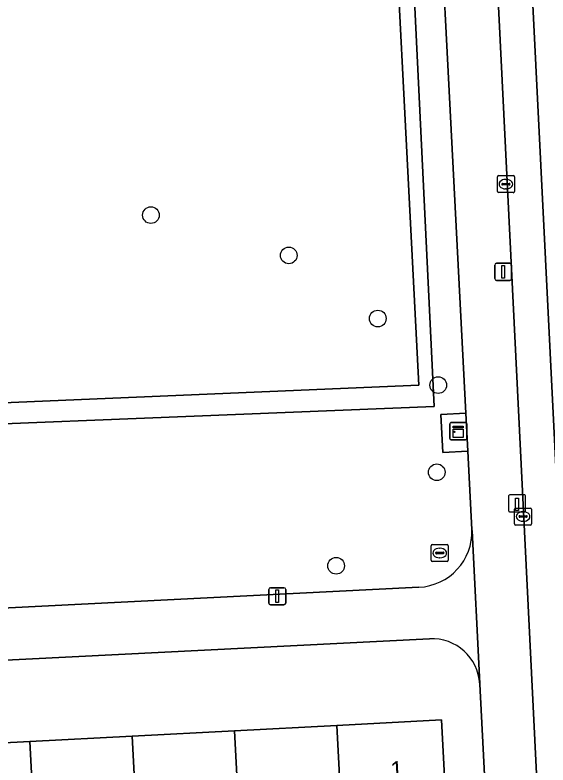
# Model space of a CAD drawing. Extents: x 161084 to 161928, y 385354 to 386522.
# Drawn here: x 161580.21 to 161611.48, y 386021.64 to 386065.65 of the extents above; entities that cross this region are included whole.
import ezdxf

# ---------------------------------------------------------------- set-up
doc = ezdxf.new("R2010")
doc.units = 0
for name, color, linetype in [('IMGEO_Boom', 7, 'Continuous'), ('IMGEO_Erf', 7, 'Continuous'), ('IMGEO_Groenvoorziening', 7, 'Continuous'), ('IMGEO_Haag', 7, 'Continuous'), ('IMGEO_Hek', 7, 'Continuous'), ('IMGEO_Kast', 7, 'Continuous'), ('IMGEO_Kolk', 7, 'Continuous'), ('IMGEO_Laadpaal', 7, 'Continuous'), ('IMGEO_Lichtmast', 7, 'Continuous'), ('IMGEO_Pand', 7, 'Continuous'), ('IMGEO_Pand_nummerreeks', 7, 'Continuous'), ('IMGEO_Parkeervlak_gesloten', 7, 'Continuous'), ('IMGEO_Rijbaan_lokaal_gesloten', 7, 'Continuous'), ('IMGEO_Rioolput', 7, 'Continuous'), ('IMGEO_Voetpad_open', 7, 'Continuous')]:
    doc.layers.add(name, color=color, linetype=linetype)

msp = doc.modelspace()

# ---------------------------------------------------------------- linework, layer by layer
at = {"layer": 'IMGEO_Boom'}
for centre in [(161588.183, 386053.908), (161596.266, 386051.543), (161601.489, 386047.838), (161605.036, 386043.932), (161604.949, 386038.814), (161599.047, 386033.329)]:
    msp.add_circle(centre, 0.489, dxfattribs=at)
at = {"layer": 'IMGEO_Erf'}
for points in [[(161604.532, 386029.044), (161562.572, 386026.934), (161560.633, 386026.836)], [(161608.672, 386003.224), (161607.471, 386026.389)], [(161558.54, 386014.007), (161558.129, 386021.806), (161569.051, 386022.381), (161575.06, 386022.697), (161581.069, 386023.013), (161587.078, 386023.329), (161593.087, 386023.645), (161599.096, 386023.962), (161605.225, 386024.284), (161605.636, 386016.484)]]:
    msp.add_lwpolyline(points, dxfattribs=at)
msp.add_arc((161604.667, 386026.239), 2.808, 3.065, 92.7477, dxfattribs=at)
at = {"layer": 'IMGEO_Groenvoorziening'}
for points in [[(161601.884, 386083.079), (161601.566, 386089.534), (161602.53, 386089.546), (161602.801, 386089.556), (161602.617, 386093.174), (161601.375, 386093.116), (161600.843, 386104.607), (161601.785, 386104.655), (161602.607, 386093.361), (161604.016, 386093.43), (161603.409, 386105.2), (161600.643, 386105.031), (161600.99, 386099.348), (161597.99, 386099.165), (161597.443, 386108.026), (161603.244, 386108.39), (161603.232, 386108.632), (161600.693, 386108.501), (161580.966, 386107.654), (161559.944, 386107.587), (161561.479, 386058.557), (161561.518, 386057.308), (161562.017, 386042.143), (161603.907, 386043.93)], [(161562.017, 386042.143), (161562.047, 386040.957), (161604.792, 386042.667), (161602.53, 386089.546), (161601.566, 386089.534), (161601.884, 386083.079), (161603.907, 386043.93)]]:
    msp.add_lwpolyline(points, close=True, dxfattribs=at)
for points in [[(161605.192, 386042.216), (161606.653, 386042.284), (161604.215, 386089.565), (161602.805, 386089.469), (161602.801, 386089.556), (161602.53, 386089.546), (161604.792, 386042.667), (161562.047, 386040.957), (161562.359, 386029.971), (161603.898, 386032.071)], [(161607.005, 386035.461), (161606.768, 386040.06), (161605.311, 386039.97), (161605.192, 386042.216)]]:
    msp.add_lwpolyline(points, dxfattribs=at)
msp.add_arc((161603.755, 386035.321), 3.253, 272.5265, 2.4618, dxfattribs=at)
at = {"layer": 'IMGEO_Haag'}
msp.add_lwpolyline([(161562.017, 386042.143), (161562.047, 386040.957), (161604.792, 386042.667), (161602.53, 386089.546), (161601.566, 386089.534), (161601.884, 386083.079), (161603.907, 386043.93)], close=True, dxfattribs=at)
at = {"layer": 'IMGEO_Hek'}
msp.add_lwpolyline([(161601.884, 386083.079), (161603.907, 386043.93), (161562.017, 386042.143)], dxfattribs=at)
at = {"layer": 'IMGEO_Kast'}
for p, q in [((161605.708, 386040.802), (161605.708, 386041.643)), ((161605.708, 386041.643), (161605.708, 386040.802)), ((161605.783, 386041.727), (161606.624, 386041.727)), ((161606.624, 386041.727), (161605.783, 386041.727)), ((161606.708, 386041.652), (161606.708, 386040.811)), ((161606.708, 386040.811), (161606.708, 386041.652)), ((161606.633, 386040.727), (161605.792, 386040.727)), ((161605.792, 386040.727), (161606.633, 386040.727))]:
    msp.add_line(p, q, dxfattribs=at)
for points in [[(161605.903, 386041.517), (161606.503, 386041.517), (161606.503, 386041.432), (161605.903, 386041.432), (161605.903, 386041.517)], [(161605.903, 386041.342), (161606.503, 386041.342), (161606.503, 386040.853), (161605.903, 386040.853), (161605.903, 386041.342)]]:
    msp.add_lwpolyline(points, dxfattribs=at)
msp.add_circle((161605.987, 386041.191), 0.0377, dxfattribs=at)
for centre, start, end in [((161605.786, 386041.649), 92.4484, 184.2845), ((161605.786, 386041.649), 92.4484, 184.2845), ((161606.63, 386041.649), 2.4484, 94.2845), ((161606.63, 386041.649), 2.4484, 94.2845), ((161605.786, 386040.805), 182.4484, 274.2845), ((161605.786, 386040.805), 182.4484, 274.2845), ((161606.63, 386040.805), 272.4484, 4.2845), ((161606.63, 386040.805), 272.4484, 4.2845)]:
    msp.add_arc(centre, 0.0779, start, end, dxfattribs=at)
at = {"layer": 'IMGEO_Kolk'}
for p, q in [((161608.505, 386055.299), (161608.505, 386056.151)), ((161608.58, 386056.225), (161609.432, 386056.225)), ((161608.993, 386056.005), (161609.018, 386056.005)), ((161609.506, 386056.151), (161609.506, 386055.299)), ((161608.764, 386055.719), (161608.764, 386055.731)), ((161609.202, 386055.682), (161608.804, 386055.682)), ((161608.807, 386055.768), (161609.205, 386055.768)), ((161609.016, 386055.445), (161608.991, 386055.445)), ((161609.248, 386055.731), (161609.248, 386055.719)), ((161609.432, 386055.225), (161608.58, 386055.225)), ((161609.515, 386035.792), (161609.515, 386036.644)), ((161609.59, 386036.718), (161610.442, 386036.718)), ((161610.003, 386036.498), (161610.028, 386036.498)), ((161610.516, 386036.644), (161610.516, 386035.792)), ((161609.774, 386036.212), (161609.774, 386036.224)), ((161610.212, 386036.175), (161609.814, 386036.175)), ((161609.817, 386036.261), (161610.215, 386036.261)), ((161610.258, 386036.224), (161610.258, 386036.212)), ((161610.442, 386035.718), (161609.59, 386035.718)), ((161610.026, 386035.938), (161610.001, 386035.938))]:
    msp.add_line(p, q, dxfattribs=at)
for points in [[(161608.505, 386055.299), (161608.505, 386056.151)], [(161608.58, 386056.225), (161609.432, 386056.225)], [(161609.506, 386056.151), (161609.506, 386055.299)], [(161609.432, 386055.225), (161608.58, 386055.225)], [(161609.515, 386035.792), (161609.515, 386036.644)], [(161609.59, 386036.718), (161610.442, 386036.718)], [(161610.516, 386036.644), (161610.516, 386035.792)], [(161610.442, 386035.718), (161609.59, 386035.718)]]:
    msp.add_lwpolyline(points, dxfattribs=at)
for centre, radius, start, end in [((161608.582, 386056.149), 0.0765, 91.552, 178.448), ((161608.582, 386056.149), 0.0765, 91.552, 178.448), ((161609.43, 386056.149), 0.0765, 1.552, 88.448), ((161609.43, 386056.149), 0.0765, 1.552, 88.448), ((161608.804, 386055.728), 0.0403, 85.8775, 175.7526), ((161608.801, 386055.718), 0.0366, 178.938, 274.7102), ((161609.205, 386055.725), 0.043, 264.8664, 352.4533), ((161609.209, 386055.73), 0.0386, 1.7309, 96.639), ((161608.582, 386055.301), 0.0765, 181.552, 268.448), ((161608.582, 386055.301), 0.0765, 181.552, 268.448), ((161609.43, 386055.301), 0.0765, 271.552, 358.448), ((161609.43, 386055.301), 0.0765, 271.552, 358.448), ((161609.592, 386036.642), 0.0765, 91.552, 178.448), ((161609.592, 386036.642), 0.0765, 91.552, 178.448), ((161610.44, 386036.642), 0.0765, 1.552, 88.448), ((161610.44, 386036.642), 0.0765, 1.552, 88.448), ((161609.814, 386036.221), 0.0403, 85.8775, 175.7526), ((161609.811, 386036.211), 0.0366, 178.938, 274.7102), ((161610.215, 386036.218), 0.043, 264.8664, 352.4533), ((161610.219, 386036.223), 0.0386, 1.7309, 96.639), ((161609.592, 386035.794), 0.0765, 181.552, 268.448), ((161609.592, 386035.794), 0.0765, 181.552, 268.448), ((161610.44, 386035.794), 0.0765, 271.552, 358.448), ((161610.44, 386035.794), 0.0765, 271.552, 358.448)]:
    msp.add_arc(centre, radius, start, end, dxfattribs=at)
for centre, major_axis, ratio, start_param, end_param in [((161608.992, 386055.725), (-0.387, 0.002), 0.722429, 4.712389, 7.853982), ((161609.017, 386055.725), (-0.39, 0.002), 0.717154, 1.570796, 4.712389), ((161610.002, 386036.218), (-0.387, 0.002), 0.722429, 4.712389, 7.853982), ((161610.027, 386036.218), (-0.39, 0.002), 0.717154, 1.570796, 4.712389)]:
    msp.add_ellipse(centre, major_axis=major_axis, ratio=ratio, start_param=start_param, end_param=end_param, dxfattribs=at)
at = {"layer": 'IMGEO_Laadpaal'}
for p, q in [((161609.161, 386037.403), (161609.161, 386036.562)), ((161609.161, 386037.403), (161609.161, 386036.562)), ((161610.077, 386037.487), (161609.236, 386037.487)), ((161610.077, 386037.487), (161609.236, 386037.487)), ((161610.161, 386036.571), (161610.161, 386037.412)), ((161610.161, 386036.571), (161610.161, 386037.412)), ((161609.245, 386036.487), (161610.086, 386036.487)), ((161609.245, 386036.487), (161610.086, 386036.487))]:
    msp.add_line(p, q, dxfattribs=at)
msp.add_lwpolyline([(161609.576, 386037.3), (161609.736, 386037.3), (161609.736, 386036.567), (161609.576, 386036.567), (161609.576, 386037.3)], dxfattribs=at)
for centre, start, end in [((161609.239, 386037.409), 92.4484, 184.2845), ((161609.239, 386037.409), 92.4484, 184.2845), ((161610.083, 386037.409), 2.4484, 94.2845), ((161610.083, 386037.409), 2.4484, 94.2845), ((161609.239, 386036.565), 182.4484, 274.2845), ((161609.239, 386036.565), 182.4484, 274.2845), ((161610.083, 386036.565), 272.4484, 4.2845), ((161610.083, 386036.565), 272.4484, 4.2845)]:
    msp.add_arc(centre, 0.0779, start, end, dxfattribs=at)
at = {"layer": 'IMGEO_Lichtmast'}
for p, q in [((161608.453, 386051.079), (161609.243, 386051.079)), ((161609.243, 386051.079), (161608.453, 386051.079)), ((161608.353, 386050.179), (161608.353, 386050.979)), ((161608.353, 386050.979), (161608.353, 386050.179)), ((161609.343, 386050.979), (161609.343, 386050.179)), ((161609.343, 386050.179), (161609.343, 386050.979)), ((161609.243, 386050.079), (161608.453, 386050.079)), ((161608.453, 386050.079), (161609.243, 386050.079)), ((161595.095, 386031.142), (161595.095, 386031.942)), ((161595.095, 386031.942), (161595.095, 386031.142)), ((161595.195, 386032.042), (161595.985, 386032.042)), ((161595.985, 386032.042), (161595.195, 386032.042)), ((161596.085, 386031.942), (161596.085, 386031.142)), ((161596.085, 386031.142), (161596.085, 386031.942)), ((161595.985, 386031.042), (161595.195, 386031.042)), ((161595.195, 386031.042), (161595.985, 386031.042))]:
    msp.add_line(p, q, dxfattribs=at)
for points in [[(161608.773, 386050.954), (161608.923, 386050.954), (161608.923, 386050.204), (161608.773, 386050.204), (161608.773, 386050.954)], [(161595.515, 386031.917), (161595.665, 386031.917), (161595.665, 386031.167), (161595.515, 386031.167), (161595.515, 386031.917)]]:
    msp.add_lwpolyline(points, dxfattribs=at)
for centre, start, end in [((161608.453, 386050.979), 90, 180), ((161608.453, 386050.979), 90, 180), ((161609.243, 386050.979), 0, 90), ((161609.243, 386050.979), 360, 90), ((161608.453, 386050.179), 180, 270), ((161608.453, 386050.179), 180, 270), ((161609.243, 386050.179), 270, 0), ((161609.243, 386050.179), 270, 0), ((161595.195, 386031.942), 90, 180), ((161595.195, 386031.942), 90, 180), ((161595.985, 386031.942), 0, 90), ((161595.985, 386031.942), 360, 90), ((161595.195, 386031.142), 180, 270), ((161595.195, 386031.142), 180, 270), ((161595.985, 386031.142), 270, 0), ((161595.985, 386031.142), 270, 0)]:
    msp.add_arc(centre, 0.1, start, end, dxfattribs=at)
at = {"layer": 'IMGEO_Pand'}
for points in [[(161605.225, 386024.284), (161599.096, 386023.962), (161599.506, 386016.162), (161599.701, 386012.461), (161605.577, 386012.77), (161605.382, 386016.471), (161605.636, 386016.484)], [(161593.497, 386015.846), (161599.506, 386016.162), (161599.096, 386023.962), (161593.087, 386023.645)], [(161587.078, 386023.329), (161581.069, 386023.013), (161581.479, 386015.213), (161587.488, 386015.53)], [(161593.087, 386023.645), (161587.078, 386023.329), (161587.488, 386015.53), (161587.663, 386012.206), (161593.672, 386012.522), (161593.497, 386015.846)], [(161581.069, 386023.013), (161575.06, 386022.697), (161575.47, 386014.897), (161575.639, 386011.678), (161581.648, 386011.994), (161581.479, 386015.213)]]:
    msp.add_lwpolyline(points, close=True, dxfattribs=at)
at = {"layer": 'IMGEO_Parkeervlak_gesloten'}
msp.add_lwpolyline([(161610.496, 386068.225), (161608.464, 386068.141), (161611.531, 386006.513), (161613.555, 386006.567)], close=True, dxfattribs=at)
at = {"layer": 'IMGEO_Rijbaan_lokaal_gesloten'}
msp.add_lwpolyline([(161608.121, 386114.983), (161608.28, 386111.508), (161610.496, 386068.225), (161613.555, 386006.567), (161613.759, 386002.917), (161616.359, 385953.05), (161616.626, 385946.667), (161621.517, 385852.4), (161621.846, 385845.592), (161622.084, 385840.658), (161623.088, 385821.908), (161623.138, 385819.708), (161624.888, 385819.708), (161621.471, 385885.633), (161615.421, 386003.25)], dxfattribs=at)
at = {"layer": 'IMGEO_Rioolput'}
for p, q in [((161604.626, 386033.65), (161604.626, 386034.502)), ((161604.701, 386034.576), (161605.553, 386034.576)), ((161605.114, 386034.356), (161605.139, 386034.356)), ((161605.627, 386034.502), (161605.627, 386033.65)), ((161604.885, 386034.07), (161604.885, 386034.082)), ((161605.323, 386034.033), (161604.925, 386034.033)), ((161604.928, 386034.119), (161605.326, 386034.119)), ((161605.369, 386034.082), (161605.369, 386034.07)), ((161605.553, 386033.576), (161604.701, 386033.576)), ((161605.137, 386033.796), (161605.112, 386033.796))]:
    msp.add_line(p, q, dxfattribs=at)
for points in [[(161604.626, 386033.65), (161604.626, 386034.502)], [(161604.701, 386034.576), (161605.553, 386034.576)], [(161605.627, 386034.502), (161605.627, 386033.65)], [(161605.553, 386033.576), (161604.701, 386033.576)]]:
    msp.add_lwpolyline(points, dxfattribs=at)
for centre, radius, start, end in [((161604.703, 386034.5), 0.0765, 91.552, 178.448), ((161604.703, 386034.5), 0.0765, 91.552, 178.448), ((161605.551, 386034.5), 0.0765, 1.552, 88.448), ((161605.551, 386034.5), 0.0765, 1.552, 88.448), ((161604.925, 386034.079), 0.0403, 85.8775, 175.7526), ((161604.922, 386034.069), 0.0366, 178.938, 274.7102), ((161605.326, 386034.076), 0.043, 264.8664, 352.4533), ((161605.33, 386034.081), 0.0386, 1.7309, 96.639), ((161604.703, 386033.652), 0.0765, 181.552, 268.448), ((161604.703, 386033.652), 0.0765, 181.552, 268.448), ((161605.551, 386033.652), 0.0765, 271.552, 358.448), ((161605.551, 386033.652), 0.0765, 271.552, 358.448)]:
    msp.add_arc(centre, radius, start, end, dxfattribs=at)
for centre, major_axis, ratio, start_param, end_param in [((161605.113, 386034.076), (-0.387, 0.002), 0.722429, 4.712389, 7.853982), ((161605.138, 386034.076), (-0.39, 0.002), 0.717154, 1.570796, 4.712389)]:
    msp.add_ellipse(centre, major_axis=major_axis, ratio=ratio, start_param=start_param, end_param=end_param, dxfattribs=at)
at = {"layer": 'IMGEO_Voetpad_open'}
for points in [[(161602.935, 386114.38), (161603.221, 386108.84), (161603.232, 386108.632), (161603.244, 386108.39), (161603.409, 386105.2), (161604.016, 386093.43), (161604.118, 386093.435), (161604.315, 386089.572), (161604.215, 386089.565), (161606.653, 386042.284), (161606.768, 386040.06), (161607.005, 386035.461), (161607.017, 386035.376), (161607.475, 386026.428), (161607.471, 386026.389), (161608.672, 386003.224)], [(161611.531, 386006.513), (161608.464, 386068.141)], [(161607.471, 386026.389), (161607.475, 386026.428), (161607.017, 386035.376), (161607.005, 386035.461)], [(161603.898, 386032.071), (161562.359, 386029.971), (161556.46, 386029.673), (161554.195, 386029.562), (161548.34, 386029.265), (161500, 386026.811), (161482.316, 386025.914), (161464.514, 386025.016), (161461.522, 386024.865), (161452.284, 386024.469), (161451.258, 386024.424), (161448.227, 386024.292), (161419.578, 386022.714), (161414.372, 386022.466), (161414.464, 386019.403), (161463.668, 386021.852), (161469.404, 386022.145), (161482.526, 386022.846), (161500, 386023.757), (161551.917, 386026.309), (161560.609, 386026.847), (161560.633, 386026.836), (161562.572, 386026.934), (161604.532, 386029.044)]]:
    msp.add_lwpolyline(points, dxfattribs=at)
msp.add_lwpolyline([(161606.653, 386042.284), (161605.192, 386042.216), (161605.311, 386039.97), (161606.768, 386040.06)], close=True, dxfattribs=at)
for centre, radius, start, end in [((161603.755, 386035.321), 3.253, 272.5265, 2.4618), ((161604.667, 386026.239), 2.808, 3.065, 92.7477)]:
    msp.add_arc(centre, radius, start, end, dxfattribs=at)

# ---------------------------------------------------------------- texts
at = {"layer": 'IMGEO_Pand_nummerreeks'}
msp.add_text('1', height=1, rotation=3.0138, dxfattribs=at).set_placement((161602.255, 386020.843))

doc.saveas('drawing.dxf')
